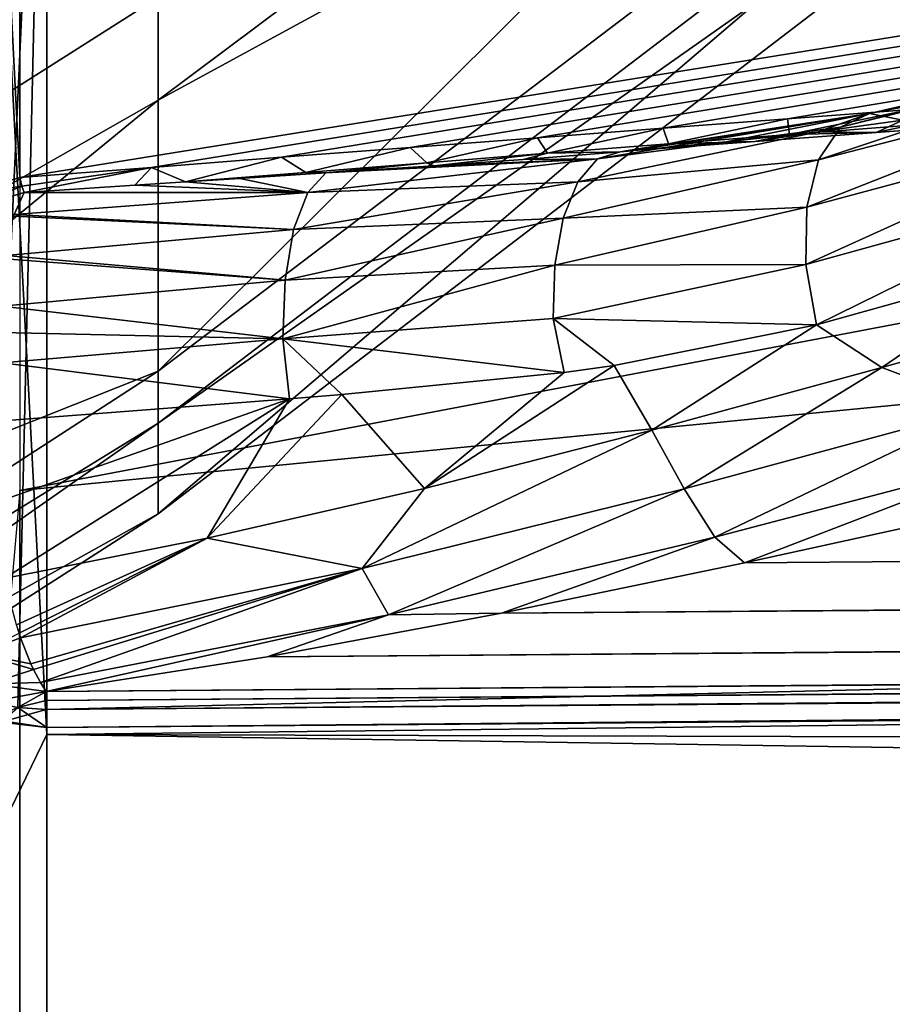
# Model space of a CAD drawing. Header units: millimetres. Extents: x -147 to 182, y -41 to 41.
# Tile 263 of 309: x 138.872 to 139.823, y -20.756 to -19.683. Entities that reach past the tile are written whole.
import ezdxf

# ---------------------------------------------------------------- set-up
doc = ezdxf.new("R2010")
doc.units = ezdxf.units.MM
doc.header["$LTSCALE"] = 51.403556
for name, color, linetype in [('101', 7, 'CONTINUOUS'), ('105', 7, 'CONTINUOUS'), ('107', 7, 'CONTINUOUS'), ('113', 7, 'CONTINUOUS'), ('115', 7, 'CONTINUOUS'), ('116', 7, 'CONTINUOUS'), ('117', 7, 'CONTINUOUS'), ('119', 7, 'CONTINUOUS'), ('124', 7, 'CONTINUOUS'), ('125', 7, 'CONTINUOUS'), ('126', 7, 'CONTINUOUS'), ('128', 7, 'CONTINUOUS'), ('140', 7, 'CONTINUOUS'), ('16', 7, 'CONTINUOUS'), ('17', 7, 'CONTINUOUS'), ('97', 7, 'CONTINUOUS'), ('98', 7, 'CONTINUOUS'), ('99', 7, 'CONTINUOUS')]:
    doc.layers.add(name, color=color, linetype=linetype)

msp = doc.modelspace()

# ---------------------------------------------------------------- linework, layer by layer
at = {"layer": '101', "color": 7, "linetype": 'CONTINUOUS'}
for points in [[(138.8703, -20.4327, 10.5508), (138.9018, -19.0771, 12.8446), (138.8395, -20.4264, 10.5475), (138.8703, -20.4327, 10.5508)], [(138.8395, -20.4264, 10.5475), (138.9018, -19.0771, 12.8446), (138.8395, -19.0974, 12.7976), (138.8395, -20.4264, 10.5475)], [(138.9018, -20.4347, 10.5518), (138.9018, -19.0771, 12.8446), (138.8703, -20.4327, 10.5508), (138.9018, -20.4347, 10.5518)], [(138.9018, -19.1103, -12.7951), (138.9018, -20.462, -10.4988), (138.8395, -19.2961, -12.4959), (138.9018, -19.1103, -12.7951)], [(138.8395, -19.2961, -12.4959), (138.9018, -20.462, -10.4988), (138.8395, -20.5896, -10.2252), (138.8395, -19.2961, -12.4959)], [(138.9018, -20.462, -10.4988), (138.9018, -21.539, -8.0616), (138.8395, -20.5896, -10.2252), (138.9018, -20.462, -10.4988)], [(138.8395, -20.5896, -10.2252), (138.9018, -21.539, -8.0616), (138.8395, -21.6171, -7.8224), (138.8395, -20.5896, -10.2252)]]:
    msp.add_3dface(points, dxfattribs=at)
at = {"layer": '105', "color": 7, "linetype": 'CONTINUOUS'}
for points in [[(139.6623, -20.2748, 10.0275), (139.835, -20.2369, 9.931), (180.8649, -19.934, 9.8971), (139.6623, -20.2748, 10.0275)], [(180.8161, -19.9616, 9.9647), (139.6623, -20.2748, 10.0275), (180.8649, -19.934, 9.8971), (180.8161, -19.9616, 9.9647)], [(180.7629, -19.9873, 10.0241), (139.6623, -20.2748, 10.0275), (180.8161, -19.9616, 9.9647), (180.7629, -19.9873, 10.0241)], [(139.3973, -20.3298, 10.1552), (139.6623, -20.2748, 10.0275), (180.7629, -19.9873, 10.0241), (139.3973, -20.3298, 10.1552)], [(180.645, -20.0317, 10.1203), (139.3973, -20.3298, 10.1552), (180.7629, -19.9873, 10.0241), (180.645, -20.0317, 10.1203)], [(139.142, -20.3773, 10.2555), (139.3973, -20.3298, 10.1552), (180.645, -20.0317, 10.1203), (139.142, -20.3773, 10.2555)], [(180.5145, -20.0653, 10.1883), (139.142, -20.3773, 10.2555), (180.645, -20.0317, 10.1203), (180.5145, -20.0653, 10.1883)], [(138.9012, -20.4153, 10.3301), (139.142, -20.3773, 10.2555), (180.5145, -20.0653, 10.1883), (138.9012, -20.4153, 10.3301)], [(180.3758, -20.0864, 10.2286), (138.9012, -20.4153, 10.3301), (180.5145, -20.0653, 10.1883), (180.3758, -20.0864, 10.2286)], [(138.9012, -20.425, 10.3493), (138.9012, -20.4153, 10.3301), (180.3758, -20.0864, 10.2286), (138.9012, -20.425, 10.3493)], [(138.9012, -20.425, 10.3493), (180.3758, -20.0864, 10.2286), (159.591, -20.2643, 10.3052), (138.9012, -20.425, 10.3493)], [(138.9012, -20.4348, 10.3685), (138.9012, -20.425, 10.3493), (159.591, -20.2643, 10.3052), (138.9012, -20.4348, 10.3685)]]:
    msp.add_3dface(points, dxfattribs=at)
at = {"layer": '107', "color": 7, "linetype": 'CONTINUOUS'}
for points in [[(180.2356, -20.0965, 10.4204), (159.6513, -20.2636, 10.4885), (138.9017, -20.4545, 10.4918), (180.2356, -20.0965, 10.4204)], [(180.2356, -20.1138, 10.3655), (180.2356, -20.0965, 10.4204), (138.9017, -20.4545, 10.4918), (180.2356, -20.1138, 10.3655)], [(138.9012, -20.4348, 10.3685), (159.591, -20.2643, 10.3052), (180.2354, -20.1139, 10.3022), (138.9012, -20.4348, 10.3685)], [(138.9012, -20.4348, 10.3685), (180.2354, -20.1139, 10.3022), (138.9015, -20.4545, 10.4284), (138.9012, -20.4348, 10.3685)], [(180.2354, -20.1139, 10.3022), (180.2356, -20.1144, 10.3616), (138.9015, -20.4545, 10.4284), (180.2354, -20.1139, 10.3022)], [(138.9015, -20.4545, 10.4284), (180.2356, -20.1144, 10.3616), (138.9017, -20.4545, 10.4918), (138.9015, -20.4545, 10.4284)], [(180.2356, -20.1144, 10.3616), (180.2356, -20.1138, 10.3655), (138.9017, -20.4545, 10.4918), (180.2356, -20.1144, 10.3616)], [(138.9018, -20.4347, 10.5518), (138.9017, -20.4545, 10.4918), (159.6513, -20.2636, 10.4885), (138.9018, -20.4347, 10.5518)]]:
    msp.add_3dface(points, dxfattribs=at)
at = {"layer": '113', "color": 7, "linetype": 'CONTINUOUS'}
for points in [[(138.9017, -20.4545, 10.4918), (138.8703, -20.4327, 10.5508), (138.8407, -20.4453, 10.4919), (138.9017, -20.4545, 10.4918)], [(138.9012, -20.4348, 10.3685), (138.8519, -20.4486, 10.4286), (138.87, -20.4327, 10.3693), (138.9012, -20.4348, 10.3685)], [(138.9012, -20.4348, 10.3685), (138.9015, -20.4545, 10.4284), (138.8519, -20.4486, 10.4286), (138.9012, -20.4348, 10.3685)], [(138.9018, -20.4347, 10.5518), (138.8703, -20.4327, 10.5508), (138.9017, -20.4545, 10.4918), (138.9018, -20.4347, 10.5518)], [(138.9015, -20.4545, 10.4284), (138.9017, -20.4545, 10.4918), (138.8407, -20.4453, 10.4919), (138.9015, -20.4545, 10.4284)], [(138.9015, -20.4545, 10.4284), (138.8407, -20.4453, 10.4919), (138.8519, -20.4486, 10.4286), (138.9015, -20.4545, 10.4284)]]:
    msp.add_3dface(points, dxfattribs=at)
at = {"layer": '115', "color": 7, "linetype": 'CONTINUOUS'}
for points in [[(139.7092, -19.7906, 10.2303), (139.8431, -19.7806, 10.2088), (139.7113, -19.8078, 10.1828), (139.7092, -19.7906, 10.2303)], [(139.7113, -19.8078, 10.1828), (139.8431, -19.7806, 10.2088), (139.8431, -19.7976, 10.1627), (139.7113, -19.8078, 10.1828)], [(139.5737, -19.8009, 10.252), (139.7092, -19.7906, 10.2303), (139.5795, -19.818, 10.2028), (139.5737, -19.8009, 10.252)], [(139.5795, -19.818, 10.2028), (139.7092, -19.7906, 10.2303), (139.7113, -19.8078, 10.1828), (139.5795, -19.818, 10.2028)], [(139.8059, -19.8055, 10.1106), (139.8348, -19.7921, 10.0493), (139.7422, -19.8048, 10.0834), (139.8059, -19.8055, 10.1106)], [(139.8348, -19.7921, 10.0493), (139.8059, -19.8055, 10.1106), (139.9381, -19.7957, 10.0903), (139.8348, -19.7921, 10.0493)], [(139.4366, -19.8113, 10.2737), (139.5737, -19.8009, 10.252), (139.4477, -19.8283, 10.2226), (139.4366, -19.8113, 10.2737)], [(139.4477, -19.8283, 10.2226), (139.5737, -19.8009, 10.252), (139.5795, -19.818, 10.2028), (139.4477, -19.8283, 10.2226)], [(139.6424, -19.8159, 10.118), (139.6736, -19.8154, 10.1308), (139.7422, -19.8048, 10.0834), (139.6424, -19.8159, 10.118)], [(139.6736, -19.8154, 10.1308), (139.8059, -19.8055, 10.1106), (139.7422, -19.8048, 10.0834), (139.6736, -19.8154, 10.1308)], [(139.6736, -19.8154, 10.1308), (139.7113, -19.8078, 10.1828), (139.8059, -19.8055, 10.1106), (139.6736, -19.8154, 10.1308)], [(139.7113, -19.8078, 10.1828), (139.8431, -19.7976, 10.1627), (139.8059, -19.8055, 10.1106), (139.7113, -19.8078, 10.1828)], [(139.8059, -19.8055, 10.1106), (139.8431, -19.7976, 10.1627), (139.9381, -19.7957, 10.0903), (139.8059, -19.8055, 10.1106)], [(139.2979, -19.8219, 10.2956), (139.4366, -19.8113, 10.2737), (139.3159, -19.8387, 10.2422), (139.2979, -19.8219, 10.2956)], [(139.3159, -19.8387, 10.2422), (139.4366, -19.8113, 10.2737), (139.4477, -19.8283, 10.2226), (139.3159, -19.8387, 10.2422)], [(139.5416, -19.8254, 10.1507), (139.5795, -19.818, 10.2028), (139.6736, -19.8154, 10.1308), (139.5416, -19.8254, 10.1507)], [(139.5416, -19.8254, 10.1507), (139.6736, -19.8154, 10.1308), (139.6424, -19.8159, 10.118), (139.5416, -19.8254, 10.1507)], [(139.5795, -19.818, 10.2028), (139.7113, -19.8078, 10.1828), (139.6736, -19.8154, 10.1308), (139.5795, -19.818, 10.2028)], [(139.1576, -19.8327, 10.3175), (139.2979, -19.8219, 10.2956), (139.1841, -19.8491, 10.2618), (139.1576, -19.8327, 10.3175)], [(139.1841, -19.8491, 10.2618), (139.2979, -19.8219, 10.2956), (139.3159, -19.8387, 10.2422), (139.1841, -19.8491, 10.2618)], [(139.421, -19.835, 10.1871), (139.4477, -19.8283, 10.2226), (139.5269, -19.8267, 10.1553), (139.421, -19.835, 10.1871)], [(139.4477, -19.8283, 10.2226), (139.5795, -19.818, 10.2028), (139.5269, -19.8267, 10.1553), (139.4477, -19.8283, 10.2226)], [(139.5269, -19.8267, 10.1553), (139.5795, -19.818, 10.2028), (139.5355, -19.8259, 10.1526), (139.5269, -19.8267, 10.1553)], [(139.5355, -19.8259, 10.1526), (139.5795, -19.818, 10.2028), (139.5416, -19.8254, 10.1507), (139.5355, -19.8259, 10.1526)], [(139.0157, -19.8437, 10.3396), (139.1576, -19.8327, 10.3175), (139.0529, -19.8595, 10.2812), (139.0157, -19.8437, 10.3396)], [(139.0529, -19.8595, 10.2812), (139.1576, -19.8327, 10.3175), (139.1841, -19.8491, 10.2618), (139.0529, -19.8595, 10.2812)], [(139.3159, -19.8387, 10.2422), (139.4477, -19.8283, 10.2226), (139.3236, -19.8419, 10.2145), (139.3159, -19.8387, 10.2422)], [(139.3236, -19.8419, 10.2145), (139.4477, -19.8283, 10.2226), (139.421, -19.835, 10.1871), (139.3236, -19.8419, 10.2145)], [(138.8722, -19.8549, 10.3617), (139.0157, -19.8437, 10.3396), (138.8745, -19.8641, 10.3406), (138.8722, -19.8549, 10.3617)], [(139.0157, -19.8437, 10.3396), (138.8772, -19.8709, 10.3182), (138.8745, -19.8641, 10.3406), (139.0157, -19.8437, 10.3396)], [(138.8772, -19.8709, 10.3182), (139.0157, -19.8437, 10.3396), (138.9977, -19.863, 10.2933), (138.8772, -19.8709, 10.3182)], [(138.9977, -19.863, 10.2933), (139.0157, -19.8437, 10.3396), (139.0529, -19.8595, 10.2812), (138.9977, -19.863, 10.2933)], [(139.0529, -19.8595, 10.2812), (139.1841, -19.8491, 10.2618), (139.1123, -19.8557, 10.2677), (139.0529, -19.8595, 10.2812)], [(139.1123, -19.8557, 10.2677), (139.1841, -19.8491, 10.2618), (139.2059, -19.8497, 10.2452), (139.1123, -19.8557, 10.2677)], [(139.1841, -19.8491, 10.2618), (139.3159, -19.8387, 10.2422), (139.2059, -19.8497, 10.2452), (139.1841, -19.8491, 10.2618)], [(139.2059, -19.8497, 10.2452), (139.3159, -19.8387, 10.2422), (139.221, -19.8487, 10.2414), (139.2059, -19.8497, 10.2452)], [(139.221, -19.8487, 10.2414), (139.3159, -19.8387, 10.2422), (139.3236, -19.8419, 10.2145), (139.221, -19.8487, 10.2414)]]:
    msp.add_3dface(points, dxfattribs=at)
at = {"layer": '116', "color": 7, "linetype": 'CONTINUOUS'}
for points in [[(138.8722, -18.5889, 12.4914), (138.8722, -19.8549, 10.3617), (138.8047, -18.5437, 12.5981), (138.8722, -18.5889, 12.4914)], [(138.8047, -18.5437, 12.5981), (138.8722, -19.8549, 10.3617), (138.8047, -19.8746, 10.372), (138.8047, -18.5437, 12.5981)], [(138.8722, -21.1417, -7.39), (138.8722, -20.1961, -9.68), (138.8047, -20.9682, -7.9318), (138.8722, -21.1417, -7.39)]]:
    msp.add_3dface(points, dxfattribs=at)
at = {"layer": '117', "color": 7, "linetype": 'CONTINUOUS'}
for points in [[(138.8722, -19.8549, 10.3617), (138.8745, -19.8641, 10.3406), (138.8047, -19.8746, 10.372), (138.8722, -19.8549, 10.3617)], [(138.8047, -19.8746, 10.372), (138.8745, -19.8641, 10.3406), (138.808, -19.8914, 10.3235), (138.8047, -19.8746, 10.372)], [(138.8745, -19.8641, 10.3406), (138.8772, -19.8709, 10.3182), (138.808, -19.8914, 10.3235), (138.8745, -19.8641, 10.3406)]]:
    msp.add_3dface(points, dxfattribs=at)
at = {"layer": '119', "color": 7, "linetype": 'CONTINUOUS'}
for points in [[(139.8121, -20.062, 9.779), (140.0555, -19.9941, 9.6043), (139.9264, -20.1049, 9.7299), (139.8121, -20.062, 9.779)], [(139.5612, -20.1303, 9.9323), (139.8121, -20.062, 9.779), (139.5967, -20.1941, 9.9437), (139.5612, -20.1303, 9.9323)], [(139.5967, -20.1941, 9.9437), (139.8121, -20.062, 9.779), (139.9264, -20.1049, 9.7299), (139.5967, -20.1941, 9.9437)], [(139.5967, -20.1941, 9.9437), (139.9264, -20.1049, 9.7299), (139.6301, -20.2467, 9.9823), (139.5967, -20.1941, 9.9437)], [(139.6301, -20.2467, 9.9823), (139.9264, -20.1049, 9.7299), (139.9622, -20.1598, 9.7628), (139.6301, -20.2467, 9.9823)], [(139.3134, -20.1937, 10.0592), (139.5612, -20.1303, 9.9323), (139.2455, -20.2809, 10.1231), (139.3134, -20.1937, 10.0592)], [(139.2455, -20.2809, 10.1231), (139.5612, -20.1303, 9.9323), (139.5967, -20.1941, 9.9437), (139.2455, -20.2809, 10.1231)], [(139.6623, -20.2748, 10.0275), (139.6301, -20.2467, 9.9823), (139.9622, -20.1598, 9.7628), (139.6623, -20.2748, 10.0275)], [(139.835, -20.2369, 9.931), (139.6623, -20.2748, 10.0275), (139.9622, -20.1598, 9.7628), (139.835, -20.2369, 9.931)], [(139.0767, -20.2481, 10.1587), (139.3134, -20.1937, 10.0592), (139.2455, -20.2809, 10.1231), (139.0767, -20.2481, 10.1587)], [(139.2455, -20.2809, 10.1231), (139.5967, -20.1941, 9.9437), (139.2743, -20.3315, 10.1677), (139.2455, -20.2809, 10.1231)], [(139.2743, -20.3315, 10.1677), (139.5967, -20.1941, 9.9437), (139.6301, -20.2467, 9.9823), (139.2743, -20.3315, 10.1677)], [(138.8553, -20.2918, 10.2327), (139.0767, -20.2481, 10.1587), (138.8686, -20.3425, 10.2529), (138.8553, -20.2918, 10.2327)], [(138.8686, -20.3425, 10.2529), (139.0767, -20.2481, 10.1587), (138.8716, -20.3517, 10.2587), (138.8686, -20.3425, 10.2529)], [(138.8716, -20.3517, 10.2587), (139.0767, -20.2481, 10.1587), (138.8732, -20.3565, 10.2619), (138.8716, -20.3517, 10.2587)], [(138.8732, -20.3565, 10.2619), (139.0767, -20.2481, 10.1587), (139.2455, -20.2809, 10.1231), (138.8732, -20.3565, 10.2619)], [(139.3973, -20.3298, 10.1552), (139.2743, -20.3315, 10.1677), (139.6301, -20.2467, 9.9823), (139.3973, -20.3298, 10.1552)], [(139.6623, -20.2748, 10.0275), (139.3973, -20.3298, 10.1552), (139.6301, -20.2467, 9.9823), (139.6623, -20.2748, 10.0275)], [(138.8732, -20.3565, 10.2619), (139.2455, -20.2809, 10.1231), (138.8843, -20.3848, 10.2864), (138.8732, -20.3565, 10.2619)], [(138.8843, -20.3848, 10.2864), (139.2455, -20.2809, 10.1231), (138.8873, -20.3912, 10.2935), (138.8843, -20.3848, 10.2864)], [(138.8873, -20.3912, 10.2935), (139.2455, -20.2809, 10.1231), (138.8947, -20.4052, 10.3123), (138.8873, -20.3912, 10.2935)], [(138.8947, -20.4052, 10.3123), (139.2455, -20.2809, 10.1231), (139.2743, -20.3315, 10.1677), (138.8947, -20.4052, 10.3123)], [(138.9012, -20.4153, 10.3301), (138.8947, -20.4052, 10.3123), (139.2743, -20.3315, 10.1677), (138.9012, -20.4153, 10.3301)], [(139.142, -20.3773, 10.2555), (138.9012, -20.4153, 10.3301), (139.2743, -20.3315, 10.1677), (139.142, -20.3773, 10.2555)], [(139.3973, -20.3298, 10.1552), (139.142, -20.3773, 10.2555), (139.2743, -20.3315, 10.1677), (139.3973, -20.3298, 10.1552)]]:
    msp.add_3dface(points, dxfattribs=at)
at = {"layer": '124', "color": 7, "linetype": 'CONTINUOUS'}
for points in [[(140.0808, -19.7229, 9.7362), (139.7669, -19.7999, 9.9361), (140.1342, -19.7072, 9.7795), (140.0808, -19.7229, 9.7362)], [(139.7669, -19.7999, 9.9361), (139.7987, -19.785, 9.9934), (140.1342, -19.7072, 9.7795), (139.7669, -19.7999, 9.9361)], [(139.7987, -19.785, 9.9934), (140.0927, -19.7284, 9.8681), (140.1342, -19.7072, 9.7795), (139.7987, -19.785, 9.9934)], [(140.0853, -19.7471, 9.6612), (139.7431, -19.8353, 9.8841), (140.0808, -19.7229, 9.7362), (140.0853, -19.7471, 9.6612)], [(140.0808, -19.7229, 9.7362), (139.7431, -19.8353, 9.8841), (139.7669, -19.7999, 9.9361), (140.0808, -19.7229, 9.7362)], [(139.8348, -19.7921, 10.0493), (140.0927, -19.7284, 9.8681), (139.7987, -19.785, 9.9934), (139.8348, -19.7921, 10.0493)], [(140.0659, -19.797, 9.6206), (139.7301, -19.8871, 9.8433), (140.0853, -19.7471, 9.6612), (140.0659, -19.797, 9.6206)], [(140.0853, -19.7471, 9.6612), (139.7301, -19.8871, 9.8433), (139.7431, -19.8353, 9.8841), (140.0853, -19.7471, 9.6612)], [(140.0599, -19.8584, 9.5939), (139.7293, -19.9495, 9.8183), (140.0659, -19.797, 9.6206), (140.0599, -19.8584, 9.5939)], [(140.0659, -19.797, 9.6206), (139.7293, -19.9495, 9.8183), (139.7301, -19.8871, 9.8433), (140.0659, -19.797, 9.6206)], [(140.0599, -19.8584, 9.5939), (139.7408, -20.0153, 9.8119), (139.7293, -19.9495, 9.8183), (140.0599, -19.8584, 9.5939)], [(139.9768, -19.9497, 9.6526), (139.7408, -20.0153, 9.8119), (140.0599, -19.8584, 9.5939), (139.9768, -19.9497, 9.6526)]]:
    msp.add_3dface(points, dxfattribs=at)
at = {"layer": '125', "color": 7, "linetype": 'CONTINUOUS'}
for points in [[(139.5269, -19.8267, 10.1553), (139.7987, -19.785, 9.9934), (139.5019, -19.8344, 10.1014), (139.5269, -19.8267, 10.1553)], [(139.7987, -19.785, 9.9934), (139.7669, -19.7999, 9.9361), (139.5019, -19.8344, 10.1014), (139.7987, -19.785, 9.9934)], [(139.5269, -19.8267, 10.1553), (139.5355, -19.8259, 10.1526), (139.7987, -19.785, 9.9934), (139.5269, -19.8267, 10.1553)], [(139.5355, -19.8259, 10.1526), (139.5416, -19.8254, 10.1507), (139.7987, -19.785, 9.9934), (139.5355, -19.8259, 10.1526)], [(139.5416, -19.8254, 10.1507), (139.6424, -19.8159, 10.118), (139.7987, -19.785, 9.9934), (139.5416, -19.8254, 10.1507)], [(139.6424, -19.8159, 10.118), (139.7422, -19.8048, 10.0834), (139.7987, -19.785, 9.9934), (139.6424, -19.8159, 10.118)], [(139.7422, -19.8048, 10.0834), (139.8348, -19.7921, 10.0493), (139.7987, -19.785, 9.9934), (139.7422, -19.8048, 10.0834)], [(139.7669, -19.7999, 9.9361), (139.7431, -19.8353, 9.8841), (139.4806, -19.8593, 10.0513), (139.7669, -19.7999, 9.9361)], [(139.7669, -19.7999, 9.9361), (139.4806, -19.8593, 10.0513), (139.5019, -19.8344, 10.1014), (139.7669, -19.7999, 9.9361)], [(139.421, -19.835, 10.1871), (139.5269, -19.8267, 10.1553), (139.5019, -19.8344, 10.1014), (139.421, -19.835, 10.1871)], [(139.1861, -19.871, 10.186), (139.2059, -19.8497, 10.2452), (139.5019, -19.8344, 10.1014), (139.1861, -19.871, 10.186)], [(139.4806, -19.8593, 10.0513), (139.1861, -19.871, 10.186), (139.5019, -19.8344, 10.1014), (139.4806, -19.8593, 10.0513)], [(139.2059, -19.8497, 10.2452), (139.221, -19.8487, 10.2414), (139.5019, -19.8344, 10.1014), (139.2059, -19.8497, 10.2452)], [(139.221, -19.8487, 10.2414), (139.3236, -19.8419, 10.2145), (139.5019, -19.8344, 10.1014), (139.221, -19.8487, 10.2414)], [(139.3236, -19.8419, 10.2145), (139.421, -19.835, 10.1871), (139.5019, -19.8344, 10.1014), (139.3236, -19.8419, 10.2145)], [(139.7431, -19.8353, 9.8841), (139.7301, -19.8871, 9.8433), (139.4646, -19.8992, 10.0096), (139.7431, -19.8353, 9.8841)], [(139.7431, -19.8353, 9.8841), (139.4646, -19.8992, 10.0096), (139.4806, -19.8593, 10.0513), (139.7431, -19.8353, 9.8841)], [(138.9977, -19.863, 10.2933), (139.0529, -19.8595, 10.2812), (139.1861, -19.871, 10.186), (138.9977, -19.863, 10.2933)], [(139.0529, -19.8595, 10.2812), (139.1123, -19.8557, 10.2677), (139.1861, -19.871, 10.186), (139.0529, -19.8595, 10.2812)], [(139.1123, -19.8557, 10.2677), (139.2059, -19.8497, 10.2452), (139.1861, -19.871, 10.186), (139.1123, -19.8557, 10.2677)], [(139.1708, -19.9115, 10.1362), (139.1861, -19.871, 10.186), (139.4806, -19.8593, 10.0513), (139.1708, -19.9115, 10.1362)], [(139.4646, -19.8992, 10.0096), (139.1708, -19.9115, 10.1362), (139.4806, -19.8593, 10.0513), (139.4646, -19.8992, 10.0096)], [(138.8772, -19.8709, 10.3182), (138.9977, -19.863, 10.2933), (139.1861, -19.871, 10.186), (138.8772, -19.8709, 10.3182)], [(138.8772, -19.8709, 10.3182), (139.1861, -19.871, 10.186), (138.866, -19.895, 10.2655), (138.8772, -19.8709, 10.3182)], [(139.1861, -19.871, 10.186), (139.1708, -19.9115, 10.1362), (138.866, -19.895, 10.2655), (139.1861, -19.871, 10.186)], [(139.7301, -19.8871, 9.8433), (139.7293, -19.9495, 9.8183), (139.4554, -19.9504, 9.9799), (139.7301, -19.8871, 9.8433)], [(139.7301, -19.8871, 9.8433), (139.4554, -19.9504, 9.9799), (139.4646, -19.8992, 10.0096), (139.7301, -19.8871, 9.8433)], [(138.8654, -19.8969, 10.2626), (139.1708, -19.9115, 10.1362), (138.8569, -19.9396, 10.2169), (138.8654, -19.8969, 10.2626)], [(138.866, -19.895, 10.2655), (139.1708, -19.9115, 10.1362), (138.8654, -19.8969, 10.2626), (138.866, -19.895, 10.2655)], [(139.1614, -19.9666, 10.1012), (139.1708, -19.9115, 10.1362), (139.4646, -19.8992, 10.0096), (139.1614, -19.9666, 10.1012)], [(139.4554, -19.9504, 9.9799), (139.1614, -19.9666, 10.1012), (139.4646, -19.8992, 10.0096), (139.4554, -19.9504, 9.9799)], [(139.1708, -19.9115, 10.1362), (139.1614, -19.9666, 10.1012), (138.8569, -19.9396, 10.2169), (139.1708, -19.9115, 10.1362)], [(138.8564, -19.9434, 10.2139), (139.1614, -19.9666, 10.1012), (138.8526, -19.9949, 10.1861), (138.8564, -19.9434, 10.2139)], [(138.8569, -19.9396, 10.2169), (139.1614, -19.9666, 10.1012), (138.8564, -19.9434, 10.2139), (138.8569, -19.9396, 10.2169)], [(139.159, -20.0305, 10.085), (139.1614, -19.9666, 10.1012), (139.4554, -19.9504, 9.9799), (139.159, -20.0305, 10.085)], [(139.4538, -20.0084, 9.965), (139.159, -20.0305, 10.085), (139.4554, -19.9504, 9.9799), (139.4538, -20.0084, 9.965)], [(139.7293, -19.9495, 9.8183), (139.7408, -20.0153, 9.8119), (139.4538, -20.0084, 9.965), (139.7293, -19.9495, 9.8183)], [(139.7293, -19.9495, 9.8183), (139.4538, -20.0084, 9.965), (139.4554, -19.9504, 9.9799), (139.7293, -19.9495, 9.8183)], [(139.1614, -19.9666, 10.1012), (139.159, -20.0305, 10.085), (138.8526, -19.9949, 10.1861), (139.1614, -19.9666, 10.1012)], [(138.8526, -19.9949, 10.1861), (139.159, -20.0305, 10.085), (138.8523, -20.0238, 10.1778), (138.8526, -19.9949, 10.1861)], [(139.4656, -20.0672, 9.9635), (139.159, -20.0305, 10.085), (139.4538, -20.0084, 9.965), (139.4656, -20.0672, 9.9635)], [(139.7408, -20.0153, 9.8119), (139.5201, -20.0598, 9.9365), (139.4538, -20.0084, 9.965), (139.7408, -20.0153, 9.8119)], [(139.5201, -20.0598, 9.9365), (139.4656, -20.0672, 9.9635), (139.4538, -20.0084, 9.965), (139.5201, -20.0598, 9.9365)], [(138.8523, -20.0238, 10.1778), (139.159, -20.0305, 10.085), (138.8532, -20.0569, 10.1736), (138.8523, -20.0238, 10.1778)], [(139.159, -20.0305, 10.085), (139.1662, -20.096, 10.0883), (138.8532, -20.0569, 10.1736), (139.159, -20.0305, 10.085)], [(139.4656, -20.0672, 9.9635), (139.2232, -20.0915, 10.0674), (139.159, -20.0305, 10.085), (139.4656, -20.0672, 9.9635)], [(139.2232, -20.0915, 10.0674), (139.1662, -20.096, 10.0883), (139.159, -20.0305, 10.085), (139.2232, -20.0915, 10.0674)], [(139.1662, -20.096, 10.0883), (138.8584, -20.1196, 10.1806), (138.8532, -20.0569, 10.1736), (139.1662, -20.096, 10.0883)]]:
    msp.add_3dface(points, dxfattribs=at)
at = {"layer": '126', "color": 7, "linetype": 'CONTINUOUS'}
msp.add_3dface([(138.808, -19.8914, 10.3235), (138.8772, -19.8709, 10.3182), (138.866, -19.895, 10.2655), (138.808, -19.8914, 10.3235)], dxfattribs=at)
at = {"layer": '128', "color": 7, "linetype": 'CONTINUOUS'}
for points in [[(138.8716, -20.3517, 10.2587), (138.8732, -20.3565, 10.2619), (138.8277, -20.3736, 10.2932), (138.8716, -20.3517, 10.2587)], [(138.8732, -20.3565, 10.2619), (138.8843, -20.3848, 10.2864), (138.8277, -20.3736, 10.2932), (138.8732, -20.3565, 10.2619)], [(138.8843, -20.3848, 10.2864), (138.8873, -20.3912, 10.2935), (138.8277, -20.3736, 10.2932), (138.8843, -20.3848, 10.2864)], [(138.8277, -20.3736, 10.2932), (138.8873, -20.3912, 10.2935), (138.8391, -20.4068, 10.3343), (138.8277, -20.3736, 10.2932)], [(138.8873, -20.3912, 10.2935), (138.8947, -20.4052, 10.3123), (138.8391, -20.4068, 10.3343), (138.8873, -20.3912, 10.2935)], [(138.8947, -20.4052, 10.3123), (138.9012, -20.4153, 10.3301), (138.8391, -20.4068, 10.3343), (138.8947, -20.4052, 10.3123)]]:
    msp.add_3dface(points, dxfattribs=at)
at = {"layer": '140', "color": 7, "linetype": 'CONTINUOUS'}
for points in [[(138.9012, -20.4153, 10.3301), (138.8396, -20.4264, 10.3725), (138.8391, -20.4068, 10.3343), (138.9012, -20.4153, 10.3301)], [(138.9012, -20.4153, 10.3301), (138.87, -20.4327, 10.3693), (138.8396, -20.4264, 10.3725), (138.9012, -20.4153, 10.3301)], [(138.9012, -20.4153, 10.3301), (138.9012, -20.425, 10.3493), (138.87, -20.4327, 10.3693), (138.9012, -20.4153, 10.3301)], [(138.9012, -20.425, 10.3493), (138.9012, -20.4348, 10.3685), (138.87, -20.4327, 10.3693), (138.9012, -20.425, 10.3493)]]:
    msp.add_3dface(points, dxfattribs=at)
at = {"layer": '16', "color": 7, "linetype": 'CONTINUOUS'}
for points in [[(139.023, -18.3281, -8.5465), (139.023, -19.1698, -6.4407), (137.3009, -20.0409, -7.2943), (139.023, -18.3281, -8.5465)], [(137.3009, -19.0585, -9.5716), (139.023, -18.3281, -8.5465), (137.3009, -20.0409, -7.2943), (137.3009, -19.0585, -9.5716)], [(139.023, -19.6582, 4.7454), (139.023, -20.0659, 2.5146), (140.6478, -18.45, 4.4538), (139.023, -19.6582, 4.7454)], [(140.6478, -18.45, 4.4538), (139.023, -20.0659, 2.5146), (140.6478, -18.8326, 2.36), (140.6478, -18.45, 4.4538)], [(139.023, -19.7704, -4.2539), (139.023, -19.1698, -6.4407), (140.6478, -18.5553, -3.9924), (139.023, -19.7704, -4.2539)], [(140.6478, -18.8856, -1.8898), (139.023, -19.7704, -4.2539), (140.6478, -18.5553, -3.9924), (140.6478, -18.8856, -1.8898)], [(139.023, -20.0659, 2.5146), (139.023, -20.2213, 0.2521), (140.6478, -18.8326, 2.36), (139.023, -20.0659, 2.5146)], [(140.6478, -18.8326, 2.36), (139.023, -20.2213, 0.2521), (140.6478, -18.9785, 0.2366), (140.6478, -18.8326, 2.36)], [(139.023, -20.1224, -2.0135), (139.023, -19.7704, -4.2539), (140.6478, -18.8856, -1.8898), (139.023, -20.1224, -2.0135)], [(140.6478, -18.9785, 0.2366), (139.023, -20.1224, -2.0135), (140.6478, -18.8856, -1.8898), (140.6478, -18.9785, 0.2366)], [(139.023, -20.2213, 0.2521), (139.023, -20.1224, -2.0135), (140.6478, -18.9785, 0.2366), (139.023, -20.2213, 0.2521)], [(139.023, -19.6582, 4.7454), (139.023, -19.0033, 6.9166), (137.3009, -20.7522, 4.9184), (139.023, -19.6582, 4.7454)], [(137.3009, -20.7522, 4.9184), (139.023, -19.0033, 6.9166), (137.3009, -20.0409, 7.2943), (137.3009, -20.7522, 4.9184)], [(139.023, -19.1698, -6.4407), (139.023, -19.7704, -4.2539), (137.3009, -20.7522, -4.9184), (139.023, -19.1698, -6.4407)], [(137.3009, -20.0409, -7.2943), (139.023, -19.1698, -6.4407), (137.3009, -20.7522, -4.9184), (137.3009, -20.0409, -7.2943)], [(139.023, -20.0659, 2.5146), (139.023, -19.6582, 4.7454), (137.3009, -20.7522, 4.9184), (139.023, -20.0659, 2.5146)], [(139.023, -19.7704, -4.2539), (139.023, -20.1224, -2.0135), (137.3009, -21.1828, -2.4759), (139.023, -19.7704, -4.2539)], [(137.3009, -20.7522, -4.9184), (139.023, -19.7704, -4.2539), (137.3009, -21.1828, -2.4759), (137.3009, -20.7522, -4.9184)], [(139.023, -20.2213, 0.2521), (139.023, -20.0659, 2.5146), (137.3009, -21.1828, 2.4759), (139.023, -20.2213, 0.2521)], [(137.3009, -21.1828, 2.4759), (139.023, -20.0659, 2.5146), (137.3009, -20.7522, 4.9184), (137.3009, -21.1828, 2.4759)], [(139.023, -20.1224, -2.0135), (139.023, -20.2213, 0.2521), (137.3009, -21.327, 0), (139.023, -20.1224, -2.0135)], [(137.3009, -21.1828, -2.4759), (139.023, -20.1224, -2.0135), (137.3009, -21.327, 0), (137.3009, -21.1828, -2.4759)], [(137.3009, -21.327, 0), (139.023, -20.2213, 0.2521), (137.3009, -21.1828, 2.4759), (137.3009, -21.327, 0)]]:
    msp.add_3dface(points, dxfattribs=at)
at = {"layer": '17', "color": 7, "linetype": 'CONTINUOUS'}
for points in [[(137.3009, -20.0409, 7.2943), (139.023, -19.0033, 6.9166), (139.023, -18.1094, 9.0008), (137.3009, -20.0409, 7.2943)], [(137.3009, -20.0409, 7.2943), (139.023, -18.1094, 9.0008), (137.3009, -19.0585, 9.5716), (137.3009, -20.0409, 7.2943)]]:
    msp.add_3dface(points, dxfattribs=at)
at = {"layer": '97', "color": 7, "linetype": 'CONTINUOUS'}
for points in [[(138.9018, -20.4347, 10.5518), (180.2356, -19.4435, 11.5934), (138.9018, -19.0771, 12.8446), (138.9018, -20.4347, 10.5518)], [(180.2356, -19.3197, -11.7986), (180.2356, -19.9824, -10.6377), (138.9018, -19.1103, -12.7951), (180.2356, -19.3197, -11.7986)], [(138.9018, -19.1103, -12.7951), (180.2356, -19.9824, -10.6377), (138.9018, -20.462, -10.4988), (138.9018, -19.1103, -12.7951)], [(138.9018, -20.4347, 10.5518), (159.6513, -20.2636, 10.4885), (180.2356, -19.4435, 11.5934), (138.9018, -20.4347, 10.5518)], [(180.2356, -19.9824, -10.6377), (180.2356, -20.5754, -9.4397), (138.9018, -20.462, -10.4988), (180.2356, -19.9824, -10.6377)], [(180.2356, -20.5754, -9.4397), (180.2356, -21.0968, -8.2087), (138.9018, -20.462, -10.4988), (180.2356, -20.5754, -9.4397)], [(138.9018, -20.462, -10.4988), (180.2356, -21.0968, -8.2087), (138.9018, -21.539, -8.0616), (138.9018, -20.462, -10.4988)]]:
    msp.add_3dface(points, dxfattribs=at)
at = {"layer": '98', "color": 7, "linetype": 'CONTINUOUS'}
for points in [[(139.9768, -19.9497, 9.6526), (139.8121, -20.062, 9.779), (139.7408, -20.0153, 9.8119), (139.9768, -19.9497, 9.6526)], [(140.0555, -19.9941, 9.6043), (139.8121, -20.062, 9.779), (139.9768, -19.9497, 9.6526), (140.0555, -19.9941, 9.6043)], [(139.7408, -20.0153, 9.8119), (139.5612, -20.1303, 9.9323), (139.5201, -20.0598, 9.9365), (139.7408, -20.0153, 9.8119)], [(139.8121, -20.062, 9.779), (139.5612, -20.1303, 9.9323), (139.7408, -20.0153, 9.8119), (139.8121, -20.062, 9.779)], [(139.5612, -20.1303, 9.9323), (139.3134, -20.1937, 10.0592), (139.5201, -20.0598, 9.9365), (139.5612, -20.1303, 9.9323)], [(139.5201, -20.0598, 9.9365), (139.3134, -20.1937, 10.0592), (139.4656, -20.0672, 9.9635), (139.5201, -20.0598, 9.9365)], [(139.4656, -20.0672, 9.9635), (139.3134, -20.1937, 10.0592), (139.2232, -20.0915, 10.0674), (139.4656, -20.0672, 9.9635)], [(139.0767, -20.2481, 10.1587), (138.8553, -20.2918, 10.2327), (139.1662, -20.096, 10.0883), (139.0767, -20.2481, 10.1587)], [(139.1662, -20.096, 10.0883), (138.8553, -20.2918, 10.2327), (138.8568, -20.2055, 10.2067), (139.1662, -20.096, 10.0883)], [(138.8584, -20.1196, 10.1806), (139.1662, -20.096, 10.0883), (138.8568, -20.2055, 10.2067), (138.8584, -20.1196, 10.1806)], [(139.3134, -20.1937, 10.0592), (139.0767, -20.2481, 10.1587), (139.2232, -20.0915, 10.0674), (139.3134, -20.1937, 10.0592)], [(139.2232, -20.0915, 10.0674), (139.0767, -20.2481, 10.1587), (139.1662, -20.096, 10.0883), (139.2232, -20.0915, 10.0674)]]:
    msp.add_3dface(points, dxfattribs=at)
at = {"layer": '99', "color": 7, "linetype": 'CONTINUOUS'}
for points in [[(138.8722, -18.5889, 12.4914), (150.5846, -17.9699, 10.3752), (138.8722, -19.8549, 10.3617), (138.8722, -18.5889, 12.4914)], [(138.8722, -19.8549, 10.3617), (150.5846, -17.9699, 10.3752), (139.0157, -19.8437, 10.3396), (138.8722, -19.8549, 10.3617)], [(150.5846, -19.0529, -8.2187), (150.5846, -17.9701, -10.3748), (138.8722, -20.1961, -9.68), (150.5846, -19.0529, -8.2187)], [(138.8722, -20.1961, -9.68), (150.5846, -17.9701, -10.3748), (138.8722, -19.0033, -11.8516), (138.8722, -20.1961, -9.68)], [(139.0157, -19.8437, 10.3396), (150.5846, -17.9699, 10.3752), (139.1576, -19.8327, 10.3175), (139.0157, -19.8437, 10.3396)], [(139.1576, -19.8327, 10.3175), (150.5846, -17.9699, 10.3752), (139.2979, -19.8219, 10.2956), (139.1576, -19.8327, 10.3175)], [(139.2979, -19.8219, 10.2956), (150.5846, -17.9699, 10.3752), (139.4366, -19.8113, 10.2737), (139.2979, -19.8219, 10.2956)], [(139.4366, -19.8113, 10.2737), (150.5846, -17.9699, 10.3752), (139.5737, -19.8009, 10.252), (139.4366, -19.8113, 10.2737)], [(139.5737, -19.8009, 10.252), (150.5846, -17.9699, 10.3752), (139.7092, -19.7906, 10.2303), (139.5737, -19.8009, 10.252)], [(139.7092, -19.7906, 10.2303), (150.5846, -17.9699, 10.3752), (139.8431, -19.7806, 10.2088), (139.7092, -19.7906, 10.2303)], [(150.5846, -19.8782, -5.9514), (150.5846, -19.0529, -8.2187), (138.8722, -21.1417, -7.39), (150.5846, -19.8782, -5.9514)], [(138.8722, -21.1417, -7.39), (150.5846, -19.0529, -8.2187), (138.8722, -20.1961, -9.68), (138.8722, -21.1417, -7.39)], [(150.5846, -20.4347, -3.6032), (150.5846, -19.8782, -5.9514), (138.8722, -21.8286, -5.0096), (150.5846, -20.4347, -3.6032)], [(138.8722, -21.8286, -5.0096), (150.5846, -19.8782, -5.9514), (138.8722, -21.1417, -7.39), (138.8722, -21.8286, -5.0096)], [(150.5846, -20.7149, -1.2063), (150.5846, -20.4347, -3.6032), (138.8722, -22.2484, -2.5678), (150.5846, -20.7149, -1.2063)], [(138.8722, -22.2484, -2.5678), (150.5846, -20.4347, -3.6032), (138.8722, -21.8286, -5.0096), (138.8722, -22.2484, -2.5678)], [(150.5846, -20.4348, 3.603), (150.5846, -20.7149, 1.2066), (138.8722, -22.2693, 2.3798), (150.5846, -20.4348, 3.603)], [(139.0166, -21.8472, 4.8348), (150.5846, -20.4348, 3.603), (138.8722, -21.8701, 4.825), (139.0166, -21.8472, 4.8348)], [(138.8722, -21.8701, 4.825), (150.5846, -20.4348, 3.603), (138.8722, -22.2693, 2.3798), (138.8722, -21.8701, 4.825)], [(139.1595, -21.8244, 4.8447), (150.5846, -20.4348, 3.603), (139.0166, -21.8472, 4.8348), (139.1595, -21.8244, 4.8447)], [(139.3007, -21.8019, 4.8546), (150.5846, -20.4348, 3.603), (139.1595, -21.8244, 4.8447), (139.3007, -21.8019, 4.8546)], [(139.4404, -21.7796, 4.8646), (150.5846, -20.4348, 3.603), (139.3007, -21.8019, 4.8546), (139.4404, -21.7796, 4.8646)], [(139.5784, -21.7574, 4.8746), (150.5846, -20.4348, 3.603), (139.4404, -21.7796, 4.8646), (139.5784, -21.7574, 4.8746)], [(139.7147, -21.7355, 4.8847), (150.5846, -20.4348, 3.603), (139.5784, -21.7574, 4.8746), (139.7147, -21.7355, 4.8847)], [(139.8495, -21.7138, 4.8948), (150.5846, -20.4348, 3.603), (139.7147, -21.7355, 4.8847), (139.8495, -21.7138, 4.8948)], [(150.5846, -20.7149, 1.2066), (150.5846, -20.7149, -1.2063), (138.8722, -22.3959, -0.0946), (150.5846, -20.7149, 1.2066)], [(138.8722, -22.3959, -0.0946), (150.5846, -20.7149, -1.2063), (138.8722, -22.2484, -2.5678), (138.8722, -22.3959, -0.0946)], [(138.8722, -22.2693, 2.3798), (150.5846, -20.7149, 1.2066), (138.8722, -22.3959, -0.0946), (138.8722, -22.2693, 2.3798)]]:
    msp.add_3dface(points, dxfattribs=at)

doc.saveas('drawing.dxf')
